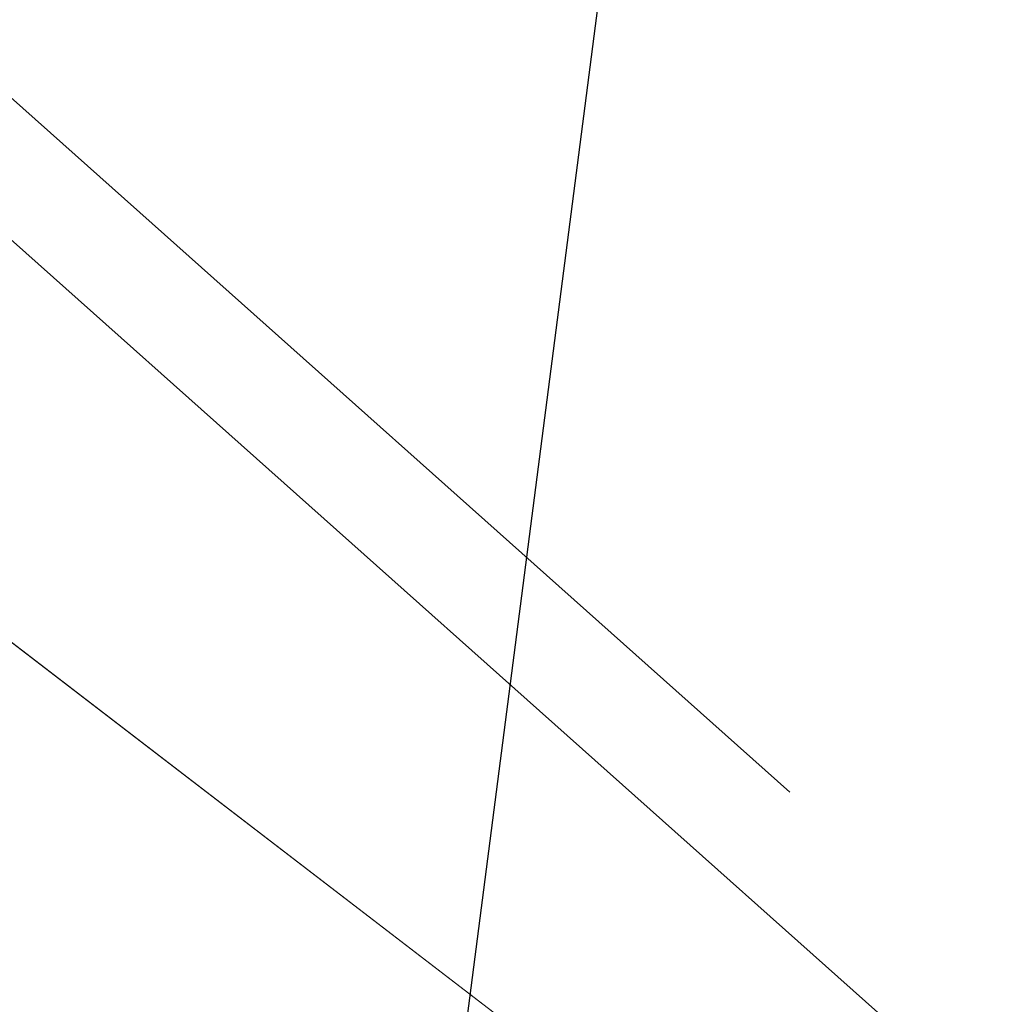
# Model space of a CAD drawing. Header units: metres. Extents: x 163628 to 168255, y 402691 to 405367.
# Tile 469 of 656: x 165517.868 to 165518.605, y 403931.007 to 403931.751. Entities that reach past the tile are written whole.
import ezdxf
from ezdxf import colors
from ezdxf.entities.mleader import LeaderData, LeaderLine
from ezdxf.math import Vec2, Vec3

# ---------------------------------------------------------------- set-up
doc = ezdxf.new("R2010")
doc.units = ezdxf.units.M
doc.linetypes.add('X-CA190022.004-UO-DWM_Snelfietsroute$0$VH-OPSLUITBAND_80X200', pattern=[14, 8, -2, 2, -2])
for name, color, linetype, lineweight in [('X-CA190022.004-UO-BBM_bebording bebakening markering_v0.1$0$X-XX-AL-T25- LEADER BOVENGRONDSE INFRA', 7, 'Continuous', 25), ('X-CA190022.004-UO-DWM_Snelfietsroute$0$N-WE-VH-KANTOPSLUITING_ACHTERKANTBAND-G', 7, 'Continuous', 20), ('X-CA190022.004-UO-DWM_Snelfietsroute$0$N-WE-VH-KANTOPSLUITING_OPSLUITBAND_80X200-G', 7, 'X-CA190022.004-UO-DWM_Snelfietsroute$0$VH-OPSLUITBAND_80X200', 20), ('X-CA190022.004-UO-KAD_Percelen$0$B-WE-KG-GRENS_PERCEEL-GV', 150, 'Continuous', 9)]:
    doc.layers.add(name, color=color, linetype=linetype, lineweight=lineweight)
doc.styles.add('X-CA190022.004-UO-BBM_bebording bebakening markering_v0.1$0$NLCS-ISO-M200-T25', font='NLCS-ISO.ttf', dxfattribs={"height": 0.5})

msp = doc.modelspace()

# ---------------------------------------------------------------- linework, layer by layer
at = {"layer": 'X-CA190022.004-UO-DWM_Snelfietsroute$0$N-WE-VH-KANTOPSLUITING_ACHTERKANTBAND-G', "ltscale": 0.2, "flags": 128}
msp.add_lwpolyline([(165473.66701, 403887.29108), (165473.89001, 403887.70653), (165474.33842, 403888.50639), (165474.79677, 403889.28015), (165475.27329, 403890.04259), (165475.76769, 403890.79326), (165476.27968, 403891.53172), (165476.80895, 403892.25758), (165477.3552, 403892.97043), (165477.9181, 403893.66987), (165478.49734, 403894.35551), (165479.09422, 403895.02884), (165479.70794, 403895.68991), (165479.76302, 403895.74899), (165488.40739, 403905.00672), (165514.2484, 403932.31021, -0.404095), (165516.91353, 403932.42981), (165523.96299, 403926.14435)], format="xyb", dxfattribs=at)
at = {"layer": 'X-CA190022.004-UO-DWM_Snelfietsroute$0$N-WE-VH-KANTOPSLUITING_OPSLUITBAND_80X200-G', "ltscale": 0.2, "flags": 128}
msp.add_lwpolyline([(165470.47067, 403879.33443), (165470.48128, 403879.37256), (165470.7309, 403880.26462), (165470.99512, 403881.12899), (165471.27976, 403881.98658), (165471.58466, 403882.83691), (165471.90963, 403883.6795), (165472.25446, 403884.51387), (165472.61896, 403885.33956), (165473.00291, 403886.15611), (165473.41467, 403886.98026), (165473.5963, 403887.32849), (165473.81987, 403887.74502), (165474.26911, 403888.54634), (165474.72842, 403889.32174), (165475.20596, 403890.0858), (165475.70141, 403890.83805), (165476.21448, 403891.57809), (165476.74487, 403892.30549), (165477.29228, 403893.01985), (165477.85638, 403893.72077), (165478.43684, 403894.40786), (165479.03497, 403895.0826), (165479.64937, 403895.7444), (165479.7045, 403895.80354), (165488.3491, 403905.06152), (165514.1903, 403932.3652, -0.404095), (165516.96648, 403932.48978), (165524.01566, 403926.20457)], format="xyb", dxfattribs=at)
at = {"layer": 'X-CA190022.004-UO-KAD_Percelen$0$B-WE-KG-GRENS_PERCEEL-GV', "flags": 128}
msp.add_lwpolyline([(165450.79, 403994.24), (165458.1, 403985.84), (165465.94, 403977.9), (165485.47, 403959.11), (165489.71, 403955.04), (165500.126, 403945.838), (165504.3, 403942.15), (165507.8, 403939), (165513.006, 403935.006), (165525.447, 403925.461), (165529.8, 403922.245), (165546.98, 403918.48), (165534.04, 403930.46), (165523.606, 403940.115), (165516.49, 403946.7), (165508.07, 403954.49), (165478.67, 403980.52), (165474.61, 403984.58), (165470.55, 403988.64), (165461.44, 403999.01)], dxfattribs=at)
msp.add_lwpolyline([(165198.984, 403783.721), (165203.794, 403770.499), (165219.371, 403778.022), (165261.19, 403798.093), (165312.395, 403823.042), (165377.01, 403853.973), (165439.548, 403884.215), (165525.447, 403925.461), (165513.006, 403935.006), (165505.996, 403931.629), (165504.764, 403934.187), (165372.327, 403871.117), (165276.3, 403823), (165276.248, 403824.924), (165211.72, 403793.834), (165208.803, 403792.162), (165203.98, 403789.794), (165205.414, 403786.827)], close=True, dxfattribs=at)

# ---------------------------------------------------------------- next in the draw order: leaders
at = {"layer": 'X-CA190022.004-UO-BBM_bebording bebakening markering_v0.1$0$X-XX-AL-T25- LEADER BOVENGRONDSE INFRA'}
ml = msp.add_multileader_mtext('Standard', dxfattribs=at)
ml.set_content('Toepassen Bikescout\\Pdoor derden \\P(Kruising Gasthuisstraat)', color=256, style='X-CA190022.004-UO-BBM_bebording bebakening markering_v0.1$0$NLCS-ISO-M200-T25')
ml.set_leader_properties(color=256, linetype='ByLayer', lineweight=-1)
ml.build(insert=Vec2(0, 0))
ml.multileader.update_dxf_attribs({"text_left_attachment_type": 5, "text_right_attachment_type": 5, "dogleg_length": 0.5, "arrow_head_size": 0.5})
ctx = ml.context
ctx.base_point, ctx.char_height, ctx.arrow_head_size, ctx.landing_gap_size, ctx.plane_origin, ctx.plane_x_axis, ctx.plane_y_axis = Vec3(165512.02223, 403922.17523), 0.5, 0.5, 0.18, Vec3(165501.30981, 403921.59656), Vec3(0.692919, 0.721016), Vec3(-0.721016, 0.692919)
ctx.left_attachment, ctx.right_attachment = 5, 5
notes = []
notes.append((ctx, [(1, (1, 1, 0), (165517.84968, 403928.23897), (-0.692919, -0.721016), 0.5, [(1, [(165519.11095, 403937.99899)], 0, [])])]))
ctx.mtext.insert, ctx.mtext.text_direction, ctx.mtext.rotation, ctx.mtext.width, ctx.mtext.flow_direction = Vec3(165510.44055, 403923.94492), Vec3(0.692919, 0.721016), 0.805267, 7.6612156, 5
ctx.mtext.has_bg_fill, ctx.mtext.bg_color, ctx.mtext.bg_scale_factor, ctx.mtext.bg_transparency, ctx.mtext.use_window_bg_color = 1, -1027028792, 1.5, 0, 1
for ctx, leaders in notes:
    for number, flags, end, landing, length, lines in leaders:
        leader = LeaderData()
        leader.index, (leader.has_last_leader_line, leader.has_dogleg_vector, leader.attachment_direction) = number, flags
        leader.last_leader_point, leader.dogleg_vector, leader.dogleg_length = Vec3(end), Vec3(landing), length
        for number, points, colour, breaks in lines:
            line = LeaderLine()
            line.index, line.vertices, line.color, line.breaks = number, Vec3.list(points), colors.encode_raw_color(colour), breaks
            leader.lines.append(line)
        ctx.leaders.append(leader)

doc.saveas('drawing.dxf')
